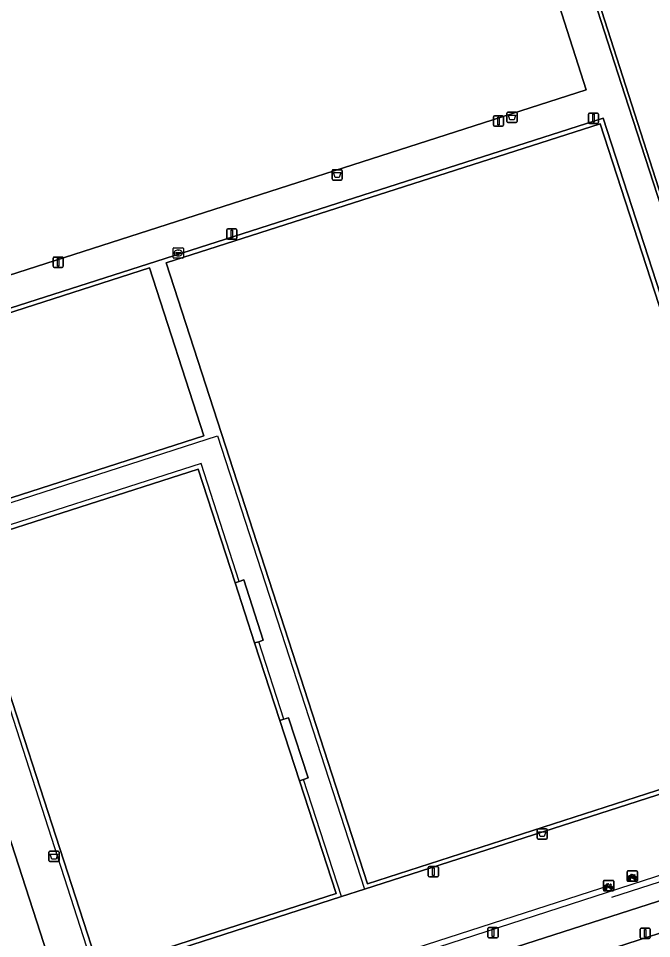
# Model space of a CAD drawing. Extents: x 158086 to 159499, y 382904 to 383981.
# Drawn here: x 159191.5 to 159252.9, y 383083 to 383172.2 of the extents above; entities that cross this region are included whole.
import ezdxf

# ---------------------------------------------------------------- set-up
doc = ezdxf.new("R2010")
doc.units = 0
for name, color, linetype in [('IMGEO_Afvalbak', 7, 'Continuous'), ('IMGEO_Berm_groen', 7, 'Continuous'), ('IMGEO_Fietsenrek', 7, 'Continuous'), ('IMGEO_Fietspad_gesloten', 7, 'Continuous'), ('IMGEO_Groenvoorziening', 7, 'Continuous'), ('IMGEO_Hek', 7, 'Continuous'), ('IMGEO_Kolk', 7, 'Continuous'), ('IMGEO_Lichtmast', 7, 'Continuous'), ('IMGEO_Terreindeel_gesloten', 7, 'Continuous'), ('IMGEO_Voetpad_open', 7, 'Continuous')]:
    doc.layers.add(name, color=color, linetype=linetype)

msp = doc.modelspace()

# ---------------------------------------------------------------- linework, layer by layer
at = {"layer": 'IMGEO_Afvalbak'}
for p, q in [((159238.874, 383162.169), (159238.874, 383162.969)), ((159238.874, 383162.969), (159238.874, 383162.169)), ((159238.974, 383163.069), (159239.764, 383163.069)), ((159239.764, 383163.069), (159238.974, 383163.069)), ((159239.864, 383162.969), (159239.864, 383162.169)), ((159239.864, 383162.169), (159239.864, 383162.969)), ((159239.764, 383162.069), (159238.974, 383162.069)), ((159238.974, 383162.069), (159239.764, 383162.069)), ((159221.926, 383156.592), (159221.926, 383157.392)), ((159221.926, 383157.392), (159221.926, 383156.592)), ((159222.026, 383157.492), (159222.816, 383157.492)), ((159222.816, 383157.492), (159222.026, 383157.492)), ((159222.916, 383157.392), (159222.916, 383156.592)), ((159222.916, 383156.592), (159222.916, 383157.392)), ((159222.816, 383156.492), (159222.026, 383156.492)), ((159222.026, 383156.492), (159222.816, 383156.492)), ((159241.9, 383093.605), (159242.69, 383093.605)), ((159242.69, 383093.605), (159241.9, 383093.605)), ((159241.8, 383092.705), (159241.8, 383093.505)), ((159241.8, 383093.505), (159241.8, 383092.705)), ((159242.79, 383093.505), (159242.79, 383092.705)), ((159242.79, 383092.705), (159242.79, 383093.505)), ((159242.69, 383092.605), (159241.9, 383092.605)), ((159241.9, 383092.605), (159242.69, 383092.605)), ((159194.47, 383090.516), (159194.47, 383091.316)), ((159194.47, 383091.316), (159194.47, 383090.516)), ((159194.57, 383091.416), (159195.36, 383091.416)), ((159195.36, 383091.416), (159194.57, 383091.416)), ((159195.46, 383091.316), (159195.46, 383090.516)), ((159195.46, 383090.516), (159195.46, 383091.316)), ((159195.36, 383090.416), (159194.57, 383090.416)), ((159194.57, 383090.416), (159195.36, 383090.416))]:
    msp.add_line(p, q, dxfattribs=at)
for points in [[(159239.017, 383162.783), (159239.721, 383162.783), (159239.572, 383162.313), (159239.166, 383162.313), (159239.017, 383162.783)], [(159222.069, 383157.206), (159222.773, 383157.206), (159222.624, 383156.736), (159222.218, 383156.736), (159222.069, 383157.206)], [(159241.943, 383093.319), (159242.647, 383093.319), (159242.498, 383092.849), (159242.092, 383092.849), (159241.943, 383093.319)], [(159194.613, 383091.13), (159195.317, 383091.13), (159195.168, 383090.66), (159194.762, 383090.66), (159194.613, 383091.13)]]:
    msp.add_lwpolyline(points, dxfattribs=at)
for centre, start, end in [((159238.974, 383162.969), 90, 180), ((159238.974, 383162.969), 90, 180), ((159239.764, 383162.969), 0, 90), ((159239.764, 383162.969), 360, 90), ((159238.974, 383162.169), 180, 270), ((159238.974, 383162.169), 180, 270), ((159239.764, 383162.169), 270, 0), ((159239.764, 383162.169), 270, 0), ((159222.026, 383157.392), 90, 180), ((159222.026, 383157.392), 90, 180), ((159222.816, 383157.392), 0, 90), ((159222.816, 383157.392), 360, 90), ((159222.026, 383156.592), 180, 270), ((159222.026, 383156.592), 180, 270), ((159222.816, 383156.592), 270, 0), ((159222.816, 383156.592), 270, 0), ((159241.9, 383093.505), 90, 180), ((159241.9, 383093.505), 90, 180), ((159242.69, 383093.505), 0, 90), ((159242.69, 383093.505), 360, 90), ((159241.9, 383092.705), 180, 270), ((159241.9, 383092.705), 180, 270), ((159242.69, 383092.705), 270, 0), ((159242.69, 383092.705), 270, 0), ((159194.57, 383091.316), 90, 180), ((159194.57, 383091.316), 90, 180), ((159195.36, 383091.316), 0, 90), ((159195.36, 383091.316), 360, 90), ((159194.57, 383090.516), 180, 270), ((159194.57, 383090.516), 180, 270), ((159195.36, 383090.516), 270, 0), ((159195.36, 383090.516), 270, 0)]:
    msp.add_arc(centre, 0.1, start, end, dxfattribs=at)
at = {"layer": 'IMGEO_Berm_groen'}
for points in [[(159315.771, 383106.592), (159193.088, 383067.117), (159176.27, 383061.706)], [(159177.244, 383058.86), (159177.648, 383058.93), (159297.331, 383097.582)]]:
    msp.add_lwpolyline(points, dxfattribs=at)
at = {"layer": 'IMGEO_Fietsenrek'}
for p, q in [((159250.526, 383088.585), (159250.526, 383089.426)), ((159250.526, 383089.426), (159250.526, 383088.585)), ((159250.601, 383089.51), (159251.442, 383089.51)), ((159251.442, 383089.51), (159250.601, 383089.51)), ((159251.526, 383089.435), (159251.526, 383088.594)), ((159251.526, 383088.594), (159251.526, 383089.435)), ((159248.225, 383087.667), (159248.225, 383088.508)), ((159248.225, 383088.508), (159248.225, 383087.667)), ((159248.3, 383088.592), (159249.141, 383088.592)), ((159249.141, 383088.592), (159248.3, 383088.592)), ((159249.225, 383088.517), (159249.225, 383087.676)), ((159249.225, 383087.676), (159249.225, 383088.517)), ((159251.451, 383088.51), (159250.61, 383088.51)), ((159250.61, 383088.51), (159251.451, 383088.51)), ((159250.653, 383088.594), (159250.692, 383088.754)), ((159250.687, 383088.594), (159250.653, 383088.594)), ((159250.722, 383088.742), (159250.687, 383088.594)), ((159250.764, 383088.766), (159250.763, 383088.77)), ((159250.805, 383088.594), (159250.771, 383088.736)), ((159250.795, 383088.777), (159250.796, 383088.77)), ((159250.803, 383088.74), (159250.838, 383088.594)), ((159250.838, 383088.594), (159250.805, 383088.594)), ((159251.213, 383089.059), (159251.249, 383088.964)), ((159249.15, 383087.592), (159248.309, 383087.592)), ((159248.309, 383087.592), (159249.15, 383087.592)), ((159248.352, 383087.676), (159248.391, 383087.836)), ((159248.386, 383087.676), (159248.352, 383087.676)), ((159248.421, 383087.824), (159248.386, 383087.676)), ((159248.463, 383087.848), (159248.462, 383087.852)), ((159248.504, 383087.676), (159248.47, 383087.818)), ((159248.494, 383087.859), (159248.495, 383087.852)), ((159248.502, 383087.822), (159248.537, 383087.676)), ((159248.537, 383087.676), (159248.504, 383087.676)), ((159248.912, 383088.141), (159248.948, 383088.046))]:
    msp.add_line(p, q, dxfattribs=at)
for points in [[(159250.839, 383089.036), (159250.934, 383089.2), (159251.02, 383089.186), (159251.022, 383089.177), (159250.966, 383089.166), (159250.939, 383089.121), (159251.195, 383089.08)], [(159251.182, 383089.055), (159250.925, 383089.096), (159250.908, 383089.067), (159251.075, 383088.847), (159251.182, 383089.055)], [(159251.195, 383089.08), (159251.22, 383089.129), (159251.214, 383089.133), (159251.191, 383089.137), (159251.179, 383089.144), (159251.178, 383089.147), (159251.18, 383089.152), (159251.275, 383089.137), (159251.277, 383089.127), (159251.267, 383089.114), (159251.255, 383089.108), (159251.241, 383089.114), (159251.213, 383089.059)], [(159248.538, 383088.118), (159248.633, 383088.282), (159248.719, 383088.268), (159248.721, 383088.259), (159248.665, 383088.248), (159248.638, 383088.203), (159248.894, 383088.162)], [(159248.894, 383088.162), (159248.919, 383088.211), (159248.913, 383088.215), (159248.89, 383088.219), (159248.878, 383088.226), (159248.877, 383088.229), (159248.879, 383088.234), (159248.974, 383088.219), (159248.976, 383088.209), (159248.966, 383088.196), (159248.954, 383088.19), (159248.94, 383088.196), (159248.912, 383088.141)], [(159250.86, 383088.984), (159250.808, 383088.894), (159250.768, 383088.869), (159250.769, 383088.916), (159250.824, 383089.01)], [(159251.135, 383088.792), (159251.085, 383088.792), (159250.894, 383089.043), (159250.875, 383089.011)], [(159251.23, 383088.957), (159251.2, 383089.034), (159251.091, 383088.816), (159251.134, 383088.816)], [(159251.164, 383088.816), (159251.284, 383088.815), (159251.24, 383088.929)], [(159251.26, 383088.936), (159251.315, 383088.791), (159251.165, 383088.791)], [(159248.559, 383088.066), (159248.507, 383087.976), (159248.467, 383087.951), (159248.468, 383087.998), (159248.523, 383088.092)], [(159248.834, 383087.874), (159248.784, 383087.874), (159248.593, 383088.125), (159248.574, 383088.093)], [(159248.881, 383088.137), (159248.624, 383088.178), (159248.607, 383088.149), (159248.774, 383087.929), (159248.881, 383088.137)], [(159248.929, 383088.039), (159248.899, 383088.116), (159248.79, 383087.898), (159248.833, 383087.898)], [(159248.863, 383087.898), (159248.983, 383087.897), (159248.939, 383088.011)], [(159248.959, 383088.018), (159249.014, 383087.873), (159248.864, 383087.873)]]:
    msp.add_lwpolyline(points, dxfattribs=at)
for centre, radius, start, end in [((159250.604, 383089.432), 0.0779, 92.4484, 184.28452), ((159250.604, 383089.432), 0.0779, 92.4484, 184.28452), ((159251.448, 383089.432), 0.0779, 2.4484, 94.28452), ((159251.448, 383089.432), 0.0779, 2.4484, 94.28452), ((159248.303, 383088.514), 0.0779, 92.4484, 184.28452), ((159248.303, 383088.514), 0.0779, 92.4484, 184.28452), ((159249.147, 383088.514), 0.0779, 2.4484, 94.28452), ((159249.147, 383088.514), 0.0779, 2.4484, 94.28452), ((159250.604, 383088.588), 0.0779, 182.4484, 274.28452), ((159250.604, 383088.588), 0.0779, 182.4484, 274.28452), ((159250.766, 383088.895), 0.159, 62.67661, 242.13685), ((159250.766, 383088.895), 0.129, 63.31916, 238.90302), ((159250.746, 383088.766), 0.0499, 12.8025, 158.69338), ((159250.766, 383088.895), 0.159, 253.99666, 271.78671), ((159250.746, 383088.766), 0.0174, 12.8025, 163.45023), ((159250.766, 383088.895), 0.129, 253.41502, 269.02044), ((159250.766, 383088.895), 0.129, 283.60429, 43.43025), ((159250.766, 383088.895), 0.159, 283.5766, 46.60424), ((159251.293, 383088.811), 0.159, 113.3408, 178.32165), ((159251.293, 383088.811), 0.159, 187.0065, 105.77075), ((159251.293, 383088.811), 0.129, 113.92302, 177.95563), ((159251.293, 383088.811), 0.129, 188.67146, 104.58832), ((159251.448, 383088.588), 0.0779, 272.4484, 4.28452), ((159251.448, 383088.588), 0.0779, 272.4484, 4.28452), ((159248.303, 383087.67), 0.0779, 182.4484, 274.28452), ((159248.303, 383087.67), 0.0779, 182.4484, 274.28452), ((159248.465, 383087.977), 0.159, 62.67661, 242.13685), ((159248.465, 383087.977), 0.129, 63.31916, 238.90302), ((159248.445, 383087.848), 0.0499, 12.8025, 158.69338), ((159248.465, 383087.977), 0.159, 253.99666, 271.78671), ((159248.445, 383087.848), 0.0174, 12.8025, 163.45023), ((159248.465, 383087.977), 0.129, 253.41502, 269.02044), ((159248.465, 383087.977), 0.129, 283.60429, 43.43025), ((159248.465, 383087.977), 0.159, 283.5766, 46.60424), ((159248.992, 383087.893), 0.159, 113.3408, 178.32165), ((159248.992, 383087.893), 0.159, 187.0065, 105.77075), ((159248.992, 383087.893), 0.129, 113.92302, 177.95563), ((159248.992, 383087.893), 0.129, 188.67146, 104.58832), ((159249.147, 383087.67), 0.0779, 272.4484, 4.28452), ((159249.147, 383087.67), 0.0779, 272.4484, 4.28452)]:
    msp.add_arc(centre, radius, start, end, dxfattribs=at)
at = {"layer": 'IMGEO_Fietspad_gesloten'}
msp.add_lwpolyline([(159377.79, 383123.598), (159374.903, 383122.66), (159372.086, 383121.745), (159367.174, 383120.149), (159363.33, 383118.901), (159324.24, 383106.205), (159321.878, 383105.448), (159315.701, 383103.469), (159297.331, 383097.582), (159177.648, 383058.93), (159177.244, 383058.86), (159166.485, 383055.346), (159160.786, 383053.402), (159160.223, 383052.886)], dxfattribs=at)
at = {"layer": 'IMGEO_Groenvoorziening'}
msp.add_lwpolyline([(159259.189, 383201.638), (159240.421, 383195.424), (159250.29, 383164.76), (159269.39, 383105.92), (159269.562, 383105.976), (159245.463, 383181.002), (159240.87, 383195.427), (159259.763, 383201.672), (159260.472, 383201.907), (159260.425, 383202.047)], close=True, dxfattribs=at)
msp.add_lwpolyline([(159253.261, 383174.823), (159253.953, 383177.812), (159245.463, 383181.002), (159269.562, 383105.976), (159277.763, 383108.722), (159280.702, 383099.791), (159285.774, 383101.475), (159285.83, 383101.268), (159313.791, 383110.288)], dxfattribs=at)
at = {"layer": 'IMGEO_Hek'}
for points in [[(159245.463, 383181.002), (159269.562, 383105.976)], [(159267.97, 383101.532), (159248.205, 383162.485), (159175.755, 383139.283), (159175.71, 383139.269), (159181.265, 383122.198), (159181.283, 383122.143), (159210.828, 383131.678), (159225.073, 383087.742)], [(159212.932, 383117.581), (159209.227, 383129.023), (159185.465, 383121.379), (159199.041, 383079.339)], [(159217.261, 383104.215), (159214.825, 383111.737)], [(159267.97, 383101.532), (159225.073, 383087.742)], [(159222.829, 383087.021), (159219.15, 383098.383)], [(159273.101, 383095.369), (159192.454, 383069.229)], [(159273.302, 383094.768), (159249.018, 383086.948)], [(159225.868, 383080.693), (159247.975, 383087.849), (159248.725, 383088.092)], [(159222.829, 383087.021), (159199.041, 383079.339)]]:
    msp.add_lwpolyline(points, dxfattribs=at)
at = {"layer": 'IMGEO_Kolk'}
for p, q in [((159206.513, 383148.993), (159206.513, 383149.845)), ((159206.588, 383149.919), (159207.44, 383149.919)), ((159207.514, 383149.845), (159207.514, 383148.993)), ((159207.44, 383148.919), (159206.588, 383148.919)), ((159206.772, 383149.413), (159206.772, 383149.425)), ((159207.21, 383149.376), (159206.812, 383149.376)), ((159206.815, 383149.462), (159207.213, 383149.462)), ((159207.024, 383149.139), (159206.999, 383149.139)), ((159207.001, 383149.699), (159207.026, 383149.699)), ((159207.256, 383149.425), (159207.256, 383149.413))]:
    msp.add_line(p, q, dxfattribs=at)
for points in [[(159206.513, 383148.993), (159206.513, 383149.845)], [(159206.588, 383149.919), (159207.44, 383149.919)], [(159207.514, 383149.845), (159207.514, 383148.993)], [(159207.44, 383148.919), (159206.588, 383148.919)]]:
    msp.add_lwpolyline(points, dxfattribs=at)
for centre, radius, start, end in [((159206.59, 383149.843), 0.0765, 91.55205, 178.44795), ((159206.59, 383149.843), 0.0765, 91.55205, 178.44795), ((159207.438, 383149.843), 0.0765, 1.55205, 88.44795), ((159207.438, 383149.843), 0.0765, 1.55205, 88.44795), ((159206.59, 383148.995), 0.0765, 181.55205, 268.44795), ((159206.59, 383148.995), 0.0765, 181.55205, 268.44795), ((159206.812, 383149.422), 0.0403, 85.87752, 175.75265), ((159206.809, 383149.412), 0.0366, 178.93798, 274.71019), ((159207.213, 383149.419), 0.043, 264.86636, 352.45326), ((159207.217, 383149.424), 0.0386, 1.73085, 96.63898), ((159207.438, 383148.995), 0.0765, 271.55205, 358.44795), ((159207.438, 383148.995), 0.0765, 271.55205, 358.44795)]:
    msp.add_arc(centre, radius, start, end, dxfattribs=at)
for centre, major_axis, ratio, start_param, end_param in [((159207, 383149.419), (-0.387, 0.002), 0.722429, 4.712389, 7.853982), ((159207.025, 383149.419), (-0.39, 0.002), 0.717154, 1.570796, 4.712389)]:
    msp.add_ellipse(centre, major_axis=major_axis, ratio=ratio, start_param=start_param, end_param=end_param, dxfattribs=at)
at = {"layer": 'IMGEO_Lichtmast'}
for p, q in [((159237.558, 383161.804), (159237.558, 383162.604)), ((159237.558, 383162.604), (159237.558, 383161.804)), ((159237.658, 383162.704), (159238.448, 383162.704)), ((159238.448, 383162.704), (159237.658, 383162.704)), ((159238.548, 383162.604), (159238.548, 383161.804)), ((159238.548, 383161.804), (159238.548, 383162.604)), ((159246.766, 383162.084), (159246.766, 383162.884)), ((159246.766, 383162.884), (159246.766, 383162.084)), ((159246.866, 383162.984), (159247.656, 383162.984)), ((159247.656, 383162.984), (159246.866, 383162.984)), ((159247.756, 383162.884), (159247.756, 383162.084)), ((159247.756, 383162.084), (159247.756, 383162.884)), ((159238.448, 383161.704), (159237.658, 383161.704)), ((159237.658, 383161.704), (159238.448, 383161.704)), ((159247.656, 383161.984), (159246.866, 383161.984)), ((159246.866, 383161.984), (159247.656, 383161.984)), ((159211.71, 383150.867), (159211.71, 383151.667)), ((159211.71, 383151.667), (159211.71, 383150.867)), ((159211.81, 383151.767), (159212.6, 383151.767)), ((159212.6, 383151.767), (159211.81, 383151.767)), ((159212.7, 383151.667), (159212.7, 383150.867)), ((159212.7, 383150.867), (159212.7, 383151.667)), ((159212.6, 383150.767), (159211.81, 383150.767)), ((159211.81, 383150.767), (159212.6, 383150.767)), ((159194.882, 383148.125), (159194.882, 383148.925)), ((159194.882, 383148.925), (159194.882, 383148.125)), ((159194.982, 383149.025), (159195.772, 383149.025)), ((159195.772, 383149.025), (159194.982, 383149.025)), ((159195.872, 383148.925), (159195.872, 383148.125)), ((159195.872, 383148.125), (159195.872, 383148.925)), ((159195.772, 383148.025), (159194.982, 383148.025)), ((159194.982, 383148.025), (159195.772, 383148.025)), ((159231.255, 383089.032), (159231.255, 383089.832)), ((159231.255, 383089.832), (159231.255, 383089.032)), ((159231.355, 383089.932), (159232.145, 383089.932)), ((159232.145, 383089.932), (159231.355, 383089.932)), ((159232.245, 383089.832), (159232.245, 383089.032)), ((159232.245, 383089.032), (159232.245, 383089.832)), ((159232.145, 383088.932), (159231.355, 383088.932)), ((159231.355, 383088.932), (159232.145, 383088.932)), ((159237.021, 383083.123), (159237.021, 383083.923)), ((159237.021, 383083.923), (159237.021, 383083.123)), ((159237.121, 383084.023), (159237.911, 383084.023)), ((159237.911, 383084.023), (159237.121, 383084.023)), ((159238.011, 383083.923), (159238.011, 383083.123)), ((159238.011, 383083.123), (159238.011, 383083.923)), ((159251.78, 383083.053), (159251.78, 383083.853)), ((159251.78, 383083.853), (159251.78, 383083.053)), ((159251.88, 383083.953), (159252.67, 383083.953)), ((159252.67, 383083.953), (159251.88, 383083.953)), ((159252.77, 383083.853), (159252.77, 383083.053)), ((159252.77, 383083.053), (159252.77, 383083.853)), ((159237.911, 383083.023), (159237.121, 383083.023)), ((159237.121, 383083.023), (159237.911, 383083.023)), ((159252.67, 383082.953), (159251.88, 383082.953)), ((159251.88, 383082.953), (159252.67, 383082.953))]:
    msp.add_line(p, q, dxfattribs=at)
for points in [[(159237.978, 383162.579), (159238.128, 383162.579), (159238.128, 383161.829), (159237.978, 383161.829), (159237.978, 383162.579)], [(159247.186, 383162.859), (159247.336, 383162.859), (159247.336, 383162.109), (159247.186, 383162.109), (159247.186, 383162.859)], [(159212.13, 383151.642), (159212.28, 383151.642), (159212.28, 383150.892), (159212.13, 383150.892), (159212.13, 383151.642)], [(159195.302, 383148.9), (159195.452, 383148.9), (159195.452, 383148.15), (159195.302, 383148.15), (159195.302, 383148.9)], [(159231.675, 383089.807), (159231.825, 383089.807), (159231.825, 383089.057), (159231.675, 383089.057), (159231.675, 383089.807)], [(159237.441, 383083.898), (159237.591, 383083.898), (159237.591, 383083.148), (159237.441, 383083.148), (159237.441, 383083.898)], [(159252.2, 383083.828), (159252.35, 383083.828), (159252.35, 383083.078), (159252.2, 383083.078), (159252.2, 383083.828)]]:
    msp.add_lwpolyline(points, dxfattribs=at)
for centre, start, end in [((159237.658, 383162.604), 90, 180), ((159237.658, 383162.604), 90, 180), ((159238.448, 383162.604), 0, 90), ((159238.448, 383162.604), 360, 90), ((159246.866, 383162.884), 90, 180), ((159246.866, 383162.884), 90, 180), ((159247.656, 383162.884), 0, 90), ((159247.656, 383162.884), 360, 90), ((159237.658, 383161.804), 180, 270), ((159237.658, 383161.804), 180, 270), ((159238.448, 383161.804), 270, 0), ((159238.448, 383161.804), 270, 0), ((159246.866, 383162.084), 180, 270), ((159246.866, 383162.084), 180, 270), ((159247.656, 383162.084), 270, 0), ((159247.656, 383162.084), 270, 0), ((159211.81, 383151.667), 90, 180), ((159211.81, 383151.667), 90, 180), ((159212.6, 383151.667), 0, 90), ((159212.6, 383151.667), 360, 90), ((159211.81, 383150.867), 180, 270), ((159211.81, 383150.867), 180, 270), ((159212.6, 383150.867), 270, 0), ((159212.6, 383150.867), 270, 0), ((159194.982, 383148.925), 90, 180), ((159194.982, 383148.925), 90, 180), ((159195.772, 383148.925), 0, 90), ((159195.772, 383148.925), 360, 90), ((159194.982, 383148.125), 180, 270), ((159194.982, 383148.125), 180, 270), ((159195.772, 383148.125), 270, 0), ((159195.772, 383148.125), 270, 0), ((159231.355, 383089.832), 90, 180), ((159231.355, 383089.832), 90, 180), ((159232.145, 383089.832), 0, 90), ((159232.145, 383089.832), 360, 90), ((159231.355, 383089.032), 180, 270), ((159231.355, 383089.032), 180, 270), ((159232.145, 383089.032), 270, 0), ((159232.145, 383089.032), 270, 0), ((159237.121, 383083.923), 90, 180), ((159237.121, 383083.923), 90, 180), ((159237.911, 383083.923), 0, 90), ((159237.911, 383083.923), 360, 90), ((159251.88, 383083.853), 90, 180), ((159251.88, 383083.853), 90, 180), ((159252.67, 383083.853), 0, 90), ((159252.67, 383083.853), 360, 90), ((159237.121, 383083.123), 180, 270), ((159237.121, 383083.123), 180, 270), ((159237.911, 383083.123), 270, 0), ((159237.911, 383083.123), 270, 0), ((159251.88, 383083.053), 180, 270), ((159251.88, 383083.053), 180, 270), ((159252.67, 383083.053), 270, 0), ((159252.67, 383083.053), 270, 0)]:
    msp.add_arc(centre, 0.1, start, end, dxfattribs=at)
at = {"layer": 'IMGEO_Terreindeel_gesloten'}
for points in [[(159224.58, 383233.873), (159185.281, 383221.286), (159184.386, 383221.001), (159181.525, 383220.089), (159180.574, 383219.786), (159165.688, 383214.968), (159164.669, 383214.641), (159161.812, 383213.726), (159160.86, 383213.421), (159136.883, 383205.771), (159136.521, 383205.653), (159121.589, 383200.782), (159143.574, 383132.142), (159246.571, 383165.223), (159235.831, 383198.766)], [(159225.36, 383088.271), (159267.424, 383101.822), (159247.9, 383161.922), (159205.85, 383148.455)], [(159204.216, 383147.971), (159176.274, 383138.992), (159181.553, 383122.708), (159209.482, 383131.696)], [(159216.862, 383104.082), (159214.415, 383111.61), (159212.518, 383117.443), (159208.938, 383128.456), (159185.973, 383121.083), (159199.334, 383079.92), (159222.313, 383087.316), (159218.757, 383098.255)]]:
    msp.add_lwpolyline(points, close=True, dxfattribs=at)
at = {"layer": 'IMGEO_Voetpad_open'}
for points in [[(159235.831, 383198.766), (159246.571, 383165.223), (159143.574, 383132.142), (159121.589, 383200.782)], [(159314.923, 383108.543), (159286.336, 383099.358), (159285.78, 383101.145), (159285.856, 383101.17), (159285.83, 383101.268), (159285.774, 383101.475), (159280.702, 383099.791), (159278.708, 383099.138), (159277.585, 383098.771), (159278.354, 383096.421), (159273.302, 383094.768), (159273.101, 383095.369), (159269.562, 383105.976), (159269.39, 383105.92), (159250.29, 383164.76), (159240.421, 383195.424)], [(159176.27, 383061.706), (159193.088, 383067.117), (159315.771, 383106.592)]]:
    msp.add_lwpolyline(points, dxfattribs=at)
for points in [[(159199.041, 383079.339), (159195.367, 383078.165), (159188.361, 383099.751), (159181.096, 383122.135), (159181.265, 383122.198), (159181.309, 383122.215), (159175.755, 383139.283), (159248.205, 383162.485), (159267.97, 383101.532), (159225.073, 383087.742), (159222.829, 383087.021)], [(159195.367, 383078.165), (159199.041, 383079.339), (159222.829, 383087.021), (159225.073, 383087.742), (159267.97, 383101.532), (159248.205, 383162.485), (159175.755, 383139.283), (159181.309, 383122.215), (159181.265, 383122.198), (159181.096, 383122.135), (159188.361, 383099.751)], [(159225.36, 383088.271), (159205.85, 383148.455), (159247.9, 383161.922), (159267.424, 383101.822)], [(159204.216, 383147.971), (159209.482, 383131.696), (159181.553, 383122.708), (159176.274, 383138.992)], [(159212.518, 383117.443), (159212.932, 383117.581), (159213.379, 383117.729), (159215.259, 383111.872), (159214.825, 383111.737), (159214.415, 383111.61), (159216.862, 383104.082), (159217.261, 383104.215), (159217.713, 383104.367), (159219.596, 383098.528), (159219.15, 383098.383), (159218.757, 383098.255), (159222.313, 383087.316), (159199.334, 383079.92), (159185.973, 383121.083), (159208.938, 383128.456)], [(159212.518, 383117.443), (159214.415, 383111.61), (159214.825, 383111.737), (159215.259, 383111.872), (159213.379, 383117.729), (159212.932, 383117.581)], [(159216.862, 383104.082), (159218.757, 383098.255), (159219.15, 383098.383), (159219.596, 383098.528), (159217.713, 383104.367), (159217.261, 383104.215)]]:
    msp.add_lwpolyline(points, close=True, dxfattribs=at)

doc.saveas('drawing.dxf')
